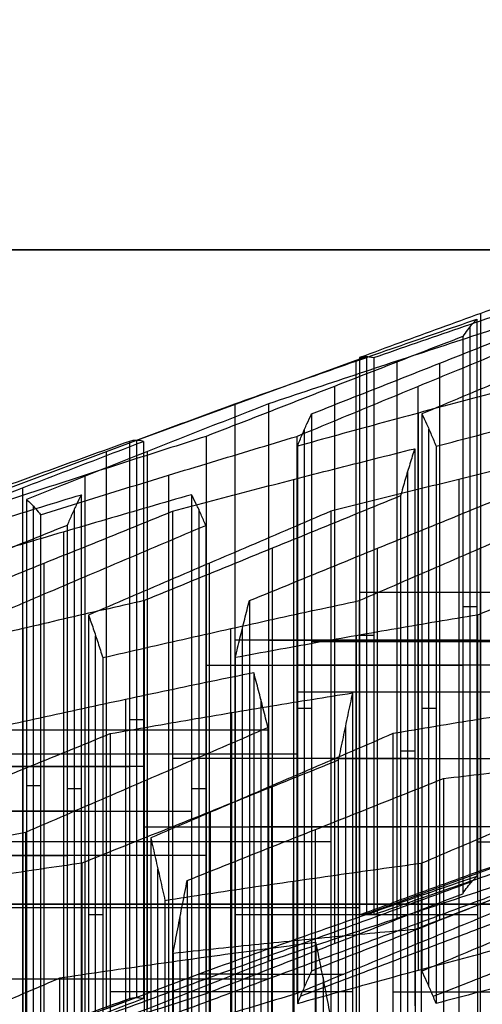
# Model space of a CAD drawing. Header units: centimetres. Extents: x -3.6 to 3.6, y -2.3 to 5.7.
# Tile 561 of 656: x -0.4046 to -0.3605, y -0.9496 to -0.8555. Entities that reach past the tile are written whole.
import ezdxf

# ---------------------------------------------------------------- set-up
doc = ezdxf.new("R2010")
doc.units = ezdxf.units.CM
doc.layers.add('Default', color=7, linetype='Continuous', true_color=0x000000)

# ---------------------------------------------------------------- blocks, each defined once
blk = doc.blocks.new('1239X20')
at = {"layer": 'Default', "extrusion": (0.965926, 0, -0.258819)}
blk.add_arc((11.65, -45.02829), 31.5, 80.072148, 99.927852, dxfattribs=at)
at = {"layer": 'Default', "extrusion": (-0.965926, 0, -0.258819)}
blk.add_arc((-11.65, 45.02829), 31.5, 260.072148, 279.927852, dxfattribs=at)
at = {"layer": 'Default'}
for points in [[(-6.98209, 11.63085, -12.13468), (-6.5899, 11.03232, -12.24014), (-5.82124, 9.83014, -12.4822), (-4.71, 8.01986, -12.94249), (-3.99533, 6.81769, -13.31485), (-3.64343, 6.21915, -13.5176)], [(-6.98209, 11.63085, 12.13468), (-6.58989, 11.03231, 12.24015), (-5.82123, 9.83012, 12.4822), (-4.70999, 8.01984, 12.94249), (-3.99533, 6.81768, 13.31485), (-3.64343, 6.21915, 13.5176)]]:
    blk.add_open_spline(points, degree=3, dxfattribs=at)
blk = doc.blocks.new('1838121314')
at = {"layer": 'Default'}
for p, q in [((-3.60644, 13.03207, 0.02879), (-3.60644, 13.56416, 0.02879)), ((-3.6169, 13.55131, 0.42553), (-3.6169, 13.01923, 0.42553)), ((-3.71519, 13.52298, -0.18307), (-3.93493, 13.4429, -0.1939)), ((-3.71522, 12.99088, -0.18307), (-3.71522, 13.52297, -0.18307)), ((-3.72568, 13.51857, 0.21367), (-3.72568, 12.98648, 0.21367)), ((-3.68662, 13.51857, -0.57892), (-3.68662, 12.98648, -0.57892)), ((-3.64549, 12.98463, 0.82138), (-3.64549, 13.51672, 0.82138)), ((-3.74598, 13.49452, 0.62567), (-3.74598, 12.96243, 0.62567)), ((-3.66632, 13.49452, -0.99092), (-3.66632, 12.96243, -0.99092)), ((-3.66579, 12.93701, 1.23338), (-3.66579, 13.4691, 1.23338)), ((-3.77458, 12.92149, 1.02152), (-3.77458, 13.45358, 1.02152)), ((-3.65586, 12.92149, -1.38766), (-3.65586, 13.45358, -1.38766)), ((-3.93495, 13.44289, -0.1939), (-3.93495, 12.9108, -0.1939)), ((-3.96355, 12.90026, 0.20195), (-3.96355, 13.43235, 0.20195)), ((-3.92449, 12.90026, -0.59064), (-3.92449, 13.43235, -0.59064)), ((-3.98385, 12.87763, 0.61395), (-3.98385, 13.40972, 0.61395)), ((-3.90419, 12.87763, -1.00264), (-3.90419, 13.40972, -1.00264)), ((-3.67625, 13.41314, 1.63012), (-3.67625, 12.88106, 1.63012)), ((-3.78504, 13.40566, 1.41826), (-3.78504, 12.87357, 1.41826)), ((-3.62727, 13.40566, -1.78351), (-3.62727, 12.87357, -1.78351)), ((-4.04374, 13.39765, -0.40576), (-4.04374, 12.86556, -0.40576)), ((-4.03328, 12.84798, -0.8025), (-4.03328, 13.38007, -0.8025)), ((-3.99431, 13.37721, 1.01069), (-3.99431, 12.84512, 1.01069)), ((-3.8756, 13.37721, -1.39849), (-3.8756, 12.84512, -1.39849)), ((-4.00468, 13.35539, -1.19835), (-4.00468, 12.8233, -1.19835)), ((-3.80534, 13.33993, 1.83026), (-3.80534, 12.80784, 1.83026)), ((-3.70485, 12.80784, 2.02597), (-3.70485, 13.33993, 2.02597)), ((-3.60697, 13.33993, -2.19551), (-3.60697, 12.80784, -2.19551)), ((-4.0229, 12.79361, 1.40654), (-4.0229, 13.3257, 1.40654)), ((-3.86514, 12.79361, -1.79523), (-3.86514, 13.3257, -1.79523)), ((-3.98438, 13.31267, -1.61035), (-3.98438, 12.78059, -1.61035)), ((-3.49089, 13.29783, 0.10332), (-3.72199, 13.29783, -0.04574)), ((-3.46382, 13.29783, -0.44602), (-3.70845, 13.29783, -0.3204)), ((-3.62366, 13.28435, 0.56287), (-3.61013, 13.28435, 0.2882)), ((-4.04321, 12.73114, 1.81854), (-4.04321, 13.26323, 1.81854)), ((-3.84483, 12.73114, -2.20723), (-3.84483, 13.26323, -2.20723)), ((-3.83393, 12.73114, 2.22611), (-3.83393, 13.26323, 2.22611)), ((-3.97392, 12.72435, -2.00709), (-3.97392, 13.25644, -2.00709)), ((-3.61013, 13.25221, 0.2882), (-3.84123, 13.25221, 0.13914)), ((-3.80894, 13.25221, -0.51611), (-3.56431, 13.25221, -0.64172)), ((-3.52317, 13.25062, 0.75857), (-3.76781, 13.25062, 0.88419)), ((-3.72515, 12.72435, 2.43797), (-3.72515, 13.25644, 2.43797)), ((-3.70845, 13.25648, -0.3204), (-3.72199, 13.25648, -0.04574)), ((-3.43153, 13.25062, -1.10127), (-3.66263, 13.25062, -1.25033)), ((-3.8683, 13.2284, 0.68848), (-3.62366, 13.2284, 0.56287)), ((-3.55077, 13.2284, -0.91639), (-3.78187, 13.2284, -1.06545)), ((-3.55024, 13.20251, 1.30791), (-3.78134, 13.20251, 1.15885)), ((-3.40446, 13.20251, -1.65061), (-3.64909, 13.20251, -1.52499)), ((-3.94532, 13.19548, -2.40294), (-3.94532, 12.66339, -2.40294)), ((-3.81624, 13.19548, -2.60308), (-3.81624, 12.66339, -2.60308)), ((-3.84439, 13.18296, 2.62285), (-3.84439, 12.65087, 2.62285)), ((-3.76781, 13.18674, 0.88419), (-3.78134, 13.18674, 1.15885)), ((-3.64909, 13.18674, -1.52499), (-3.66263, 13.18674, -1.25033)), ((-3.94172, 13.17643, -0.05656), (-3.92819, 13.17643, -0.33123)), ((-3.84123, 13.16616, 0.13914), (-4.08587, 13.16616, 0.26476)), ((-3.80894, 13.16616, -0.51611), (-4.04004, 13.16616, -0.66517)), ((-3.73561, 13.17004, 2.83471), (-3.73561, 12.63795, 2.83471)), ((-3.23945, 13.16425, -0.15963), (-3.71519, 12.99089, -0.18307)), ((-3.68302, 13.14642, 1.76745), (-3.66949, 13.14642, 1.49279)), ((-3.8683, 13.1433, 0.68848), (-4.0994, 13.1433, 0.53942)), ((-3.78187, 13.1433, -1.06545), (-4.02651, 13.1433, -0.93983)), ((-3.66949, 13.13907, 1.49279), (-3.90059, 13.13907, 1.34373)), ((-3.74958, 13.13907, -1.7207), (-3.50495, 13.13907, -1.84631)), ((-4.18636, 13.13143, 0.06905), (-3.94172, 13.13143, -0.05656)), ((-3.92819, 13.13143, -0.33123), (-4.15929, 13.13143, -0.48029)), ((-3.92502, 13.11883, -2.81494), (-3.92502, 12.58674, -2.81494)), ((-4.02651, 13.1132, -0.93983), (-4.04004, 13.1132, -0.66517)), ((-4.00108, 13.1104, 1.14803), (-3.98754, 13.1104, 0.87336)), ((-3.88236, 13.1104, -1.26115), (-3.86883, 13.1104, -1.53582)), ((-3.80578, 12.58098, -2.99982), (-3.80578, 13.11307, -2.99982)), ((-3.98754, 13.08895, 0.87336), (-4.21864, 13.08895, 0.7243)), ((-4.127, 13.08895, -1.13554), (-3.88236, 13.08895, -1.26115)), ((-3.8647, 13.08833, 3.03485), (-3.8647, 12.55624, 3.03485)), ((-3.92766, 13.07389, 1.89307), (-3.68302, 13.07389, 1.76745)), ((-3.58253, 13.07389, 1.96316), (-3.82717, 13.07389, 2.08878)), ((-3.76421, 12.5393, 3.23056), (-3.76421, 13.07139, 3.23056)), ((-3.49141, 13.07389, -2.12098), (-3.72252, 13.07389, -2.27004)), ((-3.90059, 13.05964, 1.34373), (-4.14522, 13.05964, 1.46935)), ((-3.74958, 13.05964, -1.7207), (-3.98069, 13.05964, -1.86976)), ((-3.6096, 13.05964, 2.5125), (-3.36496, 13.05964, 2.38688)), ((-4.24571, 13.0466, 1.27364), (-4.00108, 13.0466, 1.14803)), ((-3.86883, 13.0466, -1.53582), (-4.09993, 13.0466, -1.68488)), ((-3.91456, 12.5018, -3.21168), (-3.91456, 13.03389, -3.21168)), ((-3.78548, 12.48991, -3.41182), (-3.78548, 13.022, -3.41182)), ((-3.92766, 12.99664, 1.89307), (-4.15876, 12.99664, 1.74401)), ((-3.72252, 12.99664, -2.27004), (-3.96715, 12.99664, -2.14442)), ((-3.82717, 12.99664, 2.08878), (-3.8407, 12.99664, 2.36344)), ((-3.96715, 12.98975, -2.14442), (-3.98069, 12.98975, -1.86976)), ((-3.89329, 12.45605, 3.4307), (-3.89329, 12.98814, 3.4307)), ((-3.6096, 12.98975, 2.5125), (-3.8407, 12.98975, 2.36344)), ((-3.78451, 12.43293, 3.64256), (-3.78451, 12.96501, 3.64256)), ((-3.88597, 12.94694, -3.60753), (-3.88597, 12.41485, -3.60753)), ((-4.06764, 12.92889, -2.34013), (-3.82301, 12.92889, -2.46574)), ((-3.82301, 12.92889, -2.46574), (-3.80947, 12.92889, -2.74041)), ((-3.75688, 12.92994, -3.80767), (-3.75688, 12.39785, -3.80767)), ((-3.93493, 12.91081, -0.1939), (-4.41067, 12.73745, -0.21734)), ((-3.72884, 12.91629, 2.69738), (-3.95994, 12.91629, 2.54832)), ((-3.69023, 12.91629, -2.92529), (-3.44559, 12.91629, -3.0509))]:
    blk.add_line(p, q, dxfattribs=at)
at = {"layer": 'Default', "extrusion": (0, -1, 0)}
for centre, radius in [((0, 0, -13.625), 10.725), ((0, 0, -13), 7.5)]:
    blk.add_arc(centre, radius, 90, 270, dxfattribs=at)
at = {"layer": 'Default'}
for points, degree in [([(-3.49089, 13.6057, 0.10332), (-3.51659, 13.59653, 0.08674), (-3.56799, 13.57809, 0.05359), (-3.64502, 13.5502, 0.0039), (-3.69634, 13.53145, -0.02919), (-3.72199, 13.52204, -0.04574)], 3), ([(-3.70845, 13.52204, -0.3204), (-3.6813, 13.53145, -0.33434), (-3.62698, 13.5502, -0.36224), (-3.54543, 13.57809, -0.40411), (-3.49103, 13.59653, -0.43204), (-3.46382, 13.6057, -0.44602)], 3), ([(-3.84123, 13.47783, 0.13914), (-3.81558, 13.48694, 0.15569), (-3.76427, 13.50508, 0.18878), (-3.68724, 13.53203, 0.23847), (-3.63584, 13.54983, 0.27162), (-3.61013, 13.55868, 0.2882)], 3), ([(-3.56431, 13.55868, -0.64172), (-3.59152, 13.54983, -0.62775), (-3.64593, 13.53203, -0.59981), (-3.72748, 13.50508, -0.55794), (-3.78179, 13.48694, -0.53005), (-3.80894, 13.47783, -0.51611)], 3), ([(-3.76781, 13.46821, 0.88419), (-3.74065, 13.479, 0.87024), (-3.68632, 13.50055, 0.84234), (-3.60477, 13.53286, 0.80047), (-3.55038, 13.55437, 0.77254), (-3.52317, 13.56512, 0.75857)], 3), ([(-3.43153, 13.56512, -1.10127), (-3.45723, 13.55437, -1.11785), (-3.50861, 13.53286, -1.15099), (-3.58565, 13.50055, -1.20067), (-3.63697, 13.479, -1.23378), (-3.66263, 13.46821, -1.25033)], 3), ([(-3.61013, 13.55868, 0.2882), (-3.61163, 13.55725, 0.31874), (-3.61464, 13.5541, 0.37981), (-3.61915, 13.54859, 0.47137), (-3.62216, 13.54436, 0.53237), (-3.62366, 13.54211, 0.56287)], 3), ([(-3.61013, 13.55868, 0.2882), (-3.61013, 13.29263, 0.2882), (-3.61013, 13.02659, 0.2882)], 2), ([(-3.62366, 13.54211, 0.56287), (-3.65088, 13.53155, 0.57684), (-3.70529, 13.51039, 0.60478), (-3.78683, 13.4786, 0.64665), (-3.84115, 13.45738, 0.67454), (-3.8683, 13.44677, 0.68848)], 3), ([(-3.78187, 13.44677, -1.06545), (-3.75623, 13.45738, -1.0489), (-3.70491, 13.4786, -1.01581), (-3.62788, 13.51039, -0.96612), (-3.57648, 13.53155, -0.93297), (-3.55077, 13.54211, -0.91639)], 3), ([(-3.62366, 13.54211, 0.56287), (-3.62366, 13.27607, 0.56287), (-3.62366, 13.01003, 0.56287)], 2), ([(-3.72199, 13.52204, -0.04574), (-3.72048, 13.52245, -0.07625), (-3.71747, 13.523, -0.13729), (-3.71296, 13.523, -0.22885), (-3.70996, 13.52245, -0.28989), (-3.70845, 13.52204, -0.3204)], 3), ([(-3.72199, 13.52204, -0.04574), (-3.72199, 13.256, -0.04574), (-3.72199, 12.98995, -0.04574)], 2), ([(-3.70845, 13.52204, -0.3204), (-3.70845, 13.256, -0.3204), (-3.70845, 12.98995, -0.3204)], 2), ([(-3.55024, 13.49976, 1.30791), (-3.57596, 13.49306, 1.29132), (-3.62738, 13.47949, 1.25816), (-3.70441, 13.4587, 1.20847), (-3.75571, 13.44452, 1.17539), (-3.78134, 13.43736, 1.15885)], 3), ([(-3.64909, 13.43736, -1.52499), (-3.62196, 13.44452, -1.53893), (-3.56766, 13.4587, -1.56681), (-3.48611, 13.47949, -1.60868), (-3.43169, 13.49306, -1.63662), (-3.40446, 13.49976, -1.65061)], 3), ([(-4.08587, 13.38658, 0.26476), (-4.0587, 13.39678, 0.25081), (-4.00436, 13.41714, 0.22291), (-3.92282, 13.44755, 0.18104), (-3.86843, 13.46775, 0.15311), (-3.84123, 13.47783, 0.13914)], 3), ([(-3.80894, 13.47783, -0.51611), (-3.83464, 13.46775, -0.53268), (-3.88601, 13.44755, -0.56582), (-3.96305, 13.41714, -0.61551), (-4.01438, 13.39678, -0.64862), (-4.04004, 13.38658, -0.66517)], 3), ([(-3.84123, 13.47783, 0.13914), (-3.84123, 13.21178, 0.13914), (-3.84123, 12.94574, 0.13914)], 2), ([(-3.80894, 13.47783, -0.51611), (-3.80894, 13.21178, -0.51611), (-3.80894, 12.94574, -0.51611)], 2), ([(-3.78134, 13.43736, 1.15885), (-3.77984, 13.44113, 1.12837), (-3.77684, 13.44846, 1.06739), (-3.77232, 13.45874, 0.97583), (-3.76931, 13.46514, 0.91474), (-3.76781, 13.46821, 0.88419)], 3), ([(-3.76781, 13.46821, 0.88419), (-3.76781, 13.20217, 0.88419), (-3.76781, 12.93612, 0.88419)], 2), ([(-3.66263, 13.46821, -1.25033), (-3.66263, 13.20217, -1.25033), (-3.66263, 12.93612, -1.25033)], 2), ([(-3.66263, 13.46821, -1.25033), (-3.66112, 13.46514, -1.28088), (-3.65811, 13.45874, -1.34197), (-3.6536, 13.44846, -1.43353), (-3.6506, 13.44113, -1.49451), (-3.64909, 13.43736, -1.52499)], 3), ([(-3.8683, 13.44677, 0.68848), (-3.89401, 13.43861, 0.67189), (-3.94541, 13.42218, 0.63874), (-4.02245, 13.39723, 0.58905), (-4.07376, 13.38038, 0.55596), (-4.0994, 13.37191, 0.53942)], 3), ([(-4.02651, 13.37191, -0.93983), (-3.99936, 13.38038, -0.95377), (-3.94505, 13.39723, -0.98166), (-3.86351, 13.42218, -1.02353), (-3.80909, 13.43861, -1.05147), (-3.78187, 13.44677, -1.06545)], 3), ([(-3.8683, 13.44677, 0.68848), (-3.8683, 13.18072, 0.68848), (-3.8683, 12.91468, 0.68848)], 2), ([(-3.78187, 13.44677, -1.06545), (-3.78187, 13.18072, -1.06545), (-3.78187, 12.91468, -1.06545)], 2), ([(-3.94172, 13.44202, -0.05656), (-3.96892, 13.43219, -0.0426), (-4.02331, 13.41248, -0.01467), (-4.10486, 13.38279, 0.0272), (-4.15919, 13.36289, 0.0551), (-4.18636, 13.35292, 0.06905)], 3), ([(-4.15929, 13.35292, -0.48029), (-4.13363, 13.36289, -0.46374), (-4.0823, 13.38279, -0.43063), (-4.00526, 13.41248, -0.38094), (-3.95388, 13.43219, -0.34781), (-3.92819, 13.44202, -0.33123)], 3), ([(-3.92819, 13.44202, -0.33123), (-3.92969, 13.44241, -0.30071), (-3.9327, 13.44292, -0.23968), (-3.93721, 13.44292, -0.14812), (-3.94022, 13.44241, -0.08708), (-3.94172, 13.44202, -0.05656)], 3), ([(-3.94172, 13.44202, -0.05656), (-3.94172, 13.17598, -0.05656), (-3.94172, 12.90993, -0.05656)], 2), ([(-3.92819, 13.44202, -0.33123), (-3.92819, 13.17598, -0.33123), (-3.92819, 12.90993, -0.33123)], 2), ([(-3.78134, 13.43736, 1.15885), (-3.78134, 13.17131, 1.15885), (-3.78134, 12.90527, 1.15885)], 2), ([(-3.64909, 13.43736, -1.52499), (-3.64909, 13.17131, -1.52499), (-3.64909, 12.90527, -1.52499)], 2), ([(-3.90059, 13.37526, 1.34373), (-3.87495, 13.38212, 1.36027), (-3.82365, 13.39571, 1.39335), (-3.74662, 13.4156, 1.44304), (-3.69521, 13.42857, 1.4762), (-3.66949, 13.43497, 1.49279)], 3), ([(-3.50495, 13.43497, -1.84631), (-3.53218, 13.42857, -1.83233), (-3.5866, 13.4156, -1.80439), (-3.66815, 13.39571, -1.76252), (-3.72245, 13.38212, -1.73464), (-3.74958, 13.37526, -1.7207)], 3), ([(-3.66949, 13.43497, 1.49279), (-3.67099, 13.43027, 1.52336), (-3.674, 13.42065, 1.58445), (-3.67851, 13.40565, 1.67601), (-3.68152, 13.39525, 1.73698), (-3.68302, 13.38996, 1.76745)], 3), ([(-3.66949, 13.43497, 1.49279), (-3.66949, 13.16892, 1.49279), (-3.66949, 12.90288, 1.49279)], 2), ([(-4.21864, 13.31891, 0.7243), (-4.193, 13.32709, 0.74084), (-4.1417, 13.34335, 0.77393), (-4.06466, 13.36741, 0.82362), (-4.01326, 13.38324, 0.85677), (-3.98754, 13.39109, 0.87336)], 3), ([(-3.88236, 13.39109, -1.26115), (-3.90958, 13.38324, -1.24718), (-3.964, 13.36741, -1.21924), (-4.04554, 13.34335, -1.17737), (-4.09985, 13.32709, -1.14948), (-4.127, 13.31891, -1.13554)], 3), ([(-3.98754, 13.39109, 0.87336), (-3.98905, 13.38817, 0.90391), (-3.99206, 13.38211, 0.965), (-3.99657, 13.37235, 1.05655), (-3.99957, 13.36539, 1.11754), (-4.00108, 13.3618, 1.14803)], 3), ([(-3.98754, 12.859, 0.87336), (-3.98754, 13.12504, 0.87336), (-3.98754, 13.39109, 0.87336)], 2), ([(-3.68302, 13.38996, 1.76745), (-3.7102, 13.37884, 1.78141), (-3.76457, 13.35661, 1.80933), (-3.84611, 13.32325, 1.8512), (-3.90047, 13.30102, 1.87911), (-3.92766, 13.2899, 1.89307)], 3), ([(-3.86883, 13.3618, -1.53582), (-3.87033, 13.36539, -1.50534), (-3.87334, 13.37235, -1.44435), (-3.87785, 13.38211, -1.35279), (-3.88086, 13.38817, -1.29171), (-3.88236, 13.39109, -1.26115)], 3), ([(-3.88236, 13.39109, -1.26115), (-3.88236, 13.12504, -1.26115), (-3.88236, 12.859, -1.26115)], 2), ([(-3.82717, 13.2899, 2.08878), (-3.79998, 13.30102, 2.07482), (-3.74562, 13.32325, 2.04691), (-3.66408, 13.35661, 2.00503), (-3.60971, 13.37884, 1.97712), (-3.58253, 13.38996, 1.96316)], 3), ([(-3.72252, 13.2899, -2.27004), (-3.69684, 13.30102, -2.25347), (-3.64548, 13.32325, -2.22035), (-3.56845, 13.35661, -2.17067), (-3.51709, 13.37884, -2.13754), (-3.49141, 13.38996, -2.12098)], 3), ([(-3.68302, 13.38996, 1.76745), (-3.68302, 13.12392, 1.76745), (-3.68302, 12.85787, 1.76745)], 2), ([(-4.04004, 13.38658, -0.66517), (-4.04004, 13.12054, -0.66517), (-4.04004, 12.8545, -0.66517)], 2), ([(-4.04004, 13.38658, -0.66517), (-4.03854, 13.38532, -0.6957), (-4.03553, 13.38254, -0.75677), (-4.03102, 13.37765, -0.84832), (-4.02801, 13.37391, -0.90933), (-4.02651, 13.37191, -0.93983)], 3), ([(-4.14522, 13.27612, 1.46935), (-4.11805, 13.28714, 1.45539), (-4.06369, 13.30917, 1.42748), (-3.98215, 13.34222, 1.38561), (-3.92777, 13.36425, 1.35769), (-3.90059, 13.37526, 1.34373)], 3), ([(-4.02651, 13.37191, -0.93983), (-4.02651, 13.10587, -0.93983), (-4.02651, 12.83983, -0.93983)], 2), ([(-3.74958, 13.37526, -1.7207), (-3.77527, 13.36425, -1.73727), (-3.82663, 13.34222, -1.7704), (-3.90367, 13.30917, -1.82008), (-3.95501, 13.28714, -1.8532), (-3.98069, 13.27612, -1.86976)], 3), ([(-3.90059, 13.37526, 1.34373), (-3.90059, 13.10921, 1.34373), (-3.90059, 12.84317, 1.34373)], 2), ([(-3.74958, 13.37526, -1.7207), (-3.74958, 13.10921, -1.7207), (-3.74958, 12.84317, -1.7207)], 2), ([(-3.36496, 13.37526, 2.38688), (-3.39215, 13.36425, 2.40084), (-3.44652, 13.34222, 2.42876), (-3.52807, 13.30917, 2.47063), (-3.58242, 13.28714, 2.49854), (-3.6096, 13.27612, 2.5125)], 3), ([(-4.00108, 13.3618, 1.14803), (-4.02827, 13.35089, 1.16199), (-4.08265, 13.32905, 1.18991), (-4.16419, 13.29628, 1.23178), (-4.21854, 13.27442, 1.25969), (-4.24571, 13.26349, 1.27364)], 3), ([(-4.09993, 13.26349, -1.68488), (-4.07426, 13.27442, -1.66832), (-4.02292, 13.29628, -1.63521), (-3.94589, 13.32905, -1.58552), (-3.89452, 13.35089, -1.55239), (-3.86883, 13.3618, -1.53582)], 3), ([(-4.00108, 13.3618, 1.14803), (-4.00108, 13.09576, 1.14803), (-4.00108, 12.82971, 1.14803)], 2), ([(-3.86883, 13.3618, -1.53582), (-3.86883, 13.09576, -1.53582), (-3.86883, 12.82971, -1.53582)], 2), ([(-3.92766, 13.2899, 1.89307), (-3.95337, 13.28409, 1.87648), (-4.00478, 13.2723, 1.84332), (-4.08182, 13.25416, 1.79364), (-4.13312, 13.24174, 1.76055), (-4.15876, 13.23546, 1.74401)], 3), ([(-3.96715, 13.23546, -2.14442), (-3.94001, 13.24174, -2.15836), (-3.8857, 13.25416, -2.18624), (-3.80416, 13.2723, -2.22812), (-3.74974, 13.28409, -2.25606), (-3.72252, 13.2899, -2.27004)], 3), ([(-3.92766, 13.2899, 1.89307), (-3.92766, 13.02386, 1.89307), (-3.92766, 12.75781, 1.89307)], 2), ([(-3.8407, 13.23546, 2.36344), (-3.8392, 13.24174, 2.33297), (-3.83619, 13.25416, 2.272), (-3.83168, 13.2723, 2.18044), (-3.82867, 13.28409, 2.11934), (-3.82717, 13.2899, 2.08878)], 3), ([(-3.82717, 13.2899, 2.08878), (-3.82717, 13.02386, 2.08878), (-3.82717, 12.75781, 2.08878)], 2), ([(-3.72252, 13.2899, -2.27004), (-3.72252, 13.02386, -2.27004), (-3.72252, 12.75781, -2.27004)], 2), ([(-3.98069, 13.27612, -1.86976), (-3.98069, 13.01007, -1.86976), (-3.98069, 12.74403, -1.86976)], 2), ([(-3.98069, 13.27612, -1.86976), (-3.97918, 13.27189, -1.90032), (-3.97617, 13.26322, -1.96141), (-3.97166, 13.24967, -2.05297), (-3.96865, 13.24026, -2.11395), (-3.96715, 13.23546, -2.14442)], 3), ([(-3.6096, 13.27612, 2.5125), (-3.63531, 13.27189, 2.49591), (-3.68671, 13.26322, 2.46276), (-3.76375, 13.24967, 2.41307), (-3.81506, 13.24026, 2.37998), (-3.8407, 13.23546, 2.36344)], 3), ([(-3.6096, 13.27612, 2.5125), (-3.6096, 13.01007, 2.5125), (-3.6096, 12.74403, 2.5125)], 2), ([(-3.96715, 13.23546, -2.14442), (-3.96715, 12.96942, -2.14442), (-3.96715, 12.70337, -2.14442)], 2), ([(-3.8407, 13.23546, 2.36344), (-3.8407, 12.96942, 2.36344), (-3.8407, 12.70337, 2.36344)], 2), ([(-3.82301, 13.22106, -2.46574), (-3.85023, 13.21549, -2.45177), (-3.90464, 13.20419, -2.42383), (-3.98619, 13.18677, -2.38195), (-4.0405, 13.17485, -2.35407), (-4.06764, 13.16881, -2.34013)], 3), ([(-3.80947, 13.16881, -2.74041), (-3.81097, 13.17485, -2.70994), (-3.81398, 13.18677, -2.64896), (-3.81849, 13.20419, -2.5574), (-3.8215, 13.21549, -2.49631), (-3.82301, 13.22106, -2.46574)], 3), ([(-3.82301, 13.22106, -2.46574), (-3.82301, 12.95502, -2.46574), (-3.82301, 12.68897, -2.46574)], 2), ([(-3.95994, 13.16288, 2.54832), (-3.9343, 13.16748, 2.56486), (-3.88299, 13.17649, 2.59796), (-3.80595, 13.18945, 2.64764), (-3.75455, 13.19773, 2.6808), (-3.72884, 13.20178, 2.69738)], 3), ([(-3.72884, 13.20178, 2.69738), (-3.73035, 13.19481, 2.72794), (-3.73336, 13.18075, 2.78903), (-3.73787, 13.15931, 2.88059), (-3.74088, 13.14476, 2.94157), (-3.74238, 13.13744, 2.97204)], 3), ([(-3.72884, 13.20178, 2.69738), (-3.72884, 12.93573, 2.69738), (-3.72884, 12.66969, 2.69738)], 2), ([(-3.44559, 13.20178, -3.0509), (-3.47281, 13.19773, -3.03693), (-3.52722, 13.18945, -3.00899), (-3.60876, 13.17649, -2.96712), (-3.66308, 13.16748, -2.93923), (-3.69023, 13.16288, -2.92529)], 3), ([(-4.04057, 13.06884, -2.88946), (-4.01489, 13.07995, -2.8729), (-3.96354, 13.10217, -2.83978), (-3.88651, 13.13549, -2.7901), (-3.83515, 13.15771, -2.75697), (-3.80947, 13.16881, -2.74041)], 3), ([(-3.80947, 13.16881, -2.74041), (-3.80947, 12.90277, -2.74041), (-3.80947, 12.63673, -2.74041)], 2), ([(-4.20458, 13.06324, 2.67394), (-4.1774, 13.07431, 2.65998), (-4.12304, 13.09646, 2.63207), (-4.04149, 13.12967, 2.5902), (-3.98713, 13.15181, 2.56228), (-3.95994, 13.16288, 2.54832)], 3), ([(-3.95994, 13.16288, 2.54832), (-3.95994, 12.89684, 2.54832), (-3.95994, 12.6308, 2.54832)], 2), ([(-3.69023, 13.16288, -2.92529), (-3.71591, 13.15181, -2.94185), (-3.76727, 13.12967, -2.97498), (-3.8443, 13.09646, -3.02466), (-3.89565, 13.07431, -3.05779), (-3.92133, 13.06324, -3.07435)], 3), ([(-3.69023, 13.16288, -2.92529), (-3.69023, 12.89684, -2.92529), (-3.69023, 12.6308, -2.92529)], 2), ([(-3.64189, 13.12002, 3.16775), (-3.61623, 13.12312, 3.1843), (-3.56491, 13.12911, 3.2174), (-3.48787, 13.13751, 3.26709), (-3.43649, 13.14271, 3.30023), (-3.41079, 13.14521, 3.31681)], 3), ([(-3.74238, 13.13744, 2.97204), (-3.76957, 13.12653, 2.98601), (-3.82395, 13.1047, 3.01393), (-3.90549, 13.07195, 3.0558), (-3.95984, 13.0501, 3.08371), (-3.98701, 13.03917, 3.09766)], 3), ([(-3.74238, 13.13744, 2.97204), (-3.74238, 12.87139, 2.97204), (-3.74238, 12.60535, 2.97204)], 2), ([(-3.66316, 13.03917, -3.47462), (-3.63749, 13.0501, -3.45807), (-3.58615, 13.07195, -3.42495), (-3.50911, 13.1047, -3.37527), (-3.45775, 13.12653, -3.34214), (-3.43206, 13.13744, -3.32557)], 3), ([(-3.88652, 13.02268, 3.29337), (-3.85936, 13.03351, 3.27942), (-3.80501, 13.05515, 3.25151), (-3.72347, 13.0876, 3.20964), (-3.66908, 13.10922, 3.18172), (-3.64189, 13.12002, 3.16775)], 3), ([(-3.64189, 13.12002, 3.16775), (-3.64189, 12.85398, 3.16775), (-3.64189, 12.58794, 3.16775)], 2), ([(-3.29477, 13.09542, 0.96256), (-3.5367, 13.00368, 1.03324), (-3.77863, 12.91195, 1.10392)], 2), ([(-3.18418, 13.09542, -1.28181), (-3.41799, 13.00368, -1.37594), (-3.65179, 12.91195, -1.47006)], 2), ([(-3.72199, 12.98995, -0.04574), (-3.69634, 12.99936, -0.02919), (-3.64502, 13.01811, 0.0039), (-3.56799, 13.046, 0.05359), (-3.51659, 13.06444, 0.08674), (-3.49089, 13.07361, 0.10332)], 3), ([(-3.46382, 13.07361, -0.44602), (-3.49103, 13.06444, -0.43204), (-3.54543, 13.046, -0.40411), (-3.62698, 13.01811, -0.36224), (-3.6813, 12.99936, -0.33434), (-3.70845, 12.98995, -0.3204)], 3), ([(-3.42432, 13.0707, 3.59147), (-3.45153, 13.06018, 3.60545), (-3.50593, 13.03914, 3.63338), (-3.58747, 13.00753, 3.67525), (-3.6418, 12.98644, 3.70314), (-3.66896, 12.97588, 3.71709)], 3), ([(-4.28521, 13.02088, -2.76385), (-4.25806, 13.02643, -2.77779), (-4.20375, 13.0374, -2.80568), (-4.1222, 13.05338, -2.84755), (-4.06779, 13.06375, -2.87549), (-4.04057, 13.06884, -2.88946)], 3), ([(-4.04057, 12.53676, -2.88946), (-4.04057, 12.8028, -2.88946), (-4.04057, 13.06884, -2.88946)], 2), ([(-3.92133, 13.06324, -3.07435), (-3.92133, 12.7972, -3.07435), (-3.92133, 12.53115, -3.07435)], 2), ([(-3.92133, 13.06324, -3.07435), (-3.91982, 13.05681, -3.10491), (-3.91681, 13.04381, -3.16599), (-3.9123, 13.02395, -3.25755), (-3.9093, 13.01046, -3.31853), (-3.90779, 13.00365, -3.34901)], 3), ([(-3.98701, 13.03917, 3.09766), (-4.01272, 13.03549, 3.08108), (-4.06411, 13.02793, 3.04793), (-4.14115, 13.0161, 2.99824), (-4.19246, 13.00786, 2.96515), (-4.21811, 13.00365, 2.9486)], 3), ([(-3.98701, 13.03917, 3.09766), (-3.98701, 12.77313, 3.09766), (-3.98701, 12.50709, 3.09766)], 2), ([(-3.90779, 13.00365, -3.34901), (-3.88064, 13.00786, -3.36295), (-3.82632, 13.0161, -3.39085), (-3.74477, 13.02793, -3.43272), (-3.69037, 13.03549, -3.46065), (-3.66316, 13.03917, -3.47462)], 3), ([(-3.52317, 13.03303, 0.75857), (-3.55038, 13.02228, 0.77254), (-3.60477, 13.00077, 0.80047), (-3.68632, 12.96846, 0.84234), (-3.74065, 12.94691, 0.87024), (-3.76781, 12.93612, 0.88419)], 3), ([(-3.66316, 13.03917, -3.47462), (-3.66316, 12.77313, -3.47462), (-3.66316, 12.50709, -3.47462)], 2), ([(-3.66263, 12.93612, -1.25033), (-3.63697, 12.94691, -1.23378), (-3.58565, 12.96846, -1.20067), (-3.50861, 13.00077, -1.15099), (-3.45723, 13.02228, -1.11785), (-3.43153, 13.03303, -1.10127)], 3), ([(-3.90006, 12.95291, 3.56803), (-3.89856, 12.9608, 3.53755), (-3.89555, 12.9765, 3.47656), (-3.89104, 12.99975, 3.385), (-3.88803, 13.01508, 3.32392), (-3.88652, 13.02268, 3.29337)], 3), ([(-3.88652, 13.02268, 3.29337), (-3.88652, 12.75664, 3.29337), (-3.88652, 12.49059, 3.29337)], 2), ([(-3.61013, 13.02659, 0.2882), (-3.63584, 13.01774, 0.27162), (-3.68724, 12.99994, 0.23847), (-3.76427, 12.973, 0.18878), (-3.81558, 12.95485, 0.15569), (-3.84123, 12.94574, 0.13914)], 3), ([(-3.80894, 12.94574, -0.51611), (-3.78179, 12.95485, -0.53005), (-3.72748, 12.973, -0.55794), (-3.64593, 12.99994, -0.59981), (-3.59152, 13.01774, -0.62775), (-3.56431, 13.02659, -0.64172)], 3), ([(-3.62366, 13.01003, 0.56287), (-3.62216, 13.01227, 0.53237), (-3.61915, 13.0165, 0.47137), (-3.61464, 13.02201, 0.37981), (-3.61163, 13.02516, 0.31874), (-3.61013, 13.02659, 0.2882)], 3), ([(-3.61503, 13.02143, 0.38807), (-3.85474, 12.93368, 0.41381), (-4.09446, 12.84592, 0.43954)], 2), ([(-3.55936, 13.02143, -0.7416), (-3.79538, 12.93368, -0.79077), (-4.03141, 12.84592, -0.83995)], 2), ([(-3.8683, 12.91468, 0.68848), (-3.84115, 12.92529, 0.67454), (-3.78683, 12.94651, 0.64665), (-3.70529, 12.9783, 0.60478), (-3.65088, 12.99946, 0.57684), (-3.62366, 13.01003, 0.56287)], 3), ([(-3.55077, 13.01003, -0.91639), (-3.57648, 12.99946, -0.93297), (-3.62788, 12.9783, -0.96612), (-3.70491, 12.94651, -1.01581), (-3.75623, 12.92529, -1.0489), (-3.78187, 12.91468, -1.06545)], 3), ([(-3.90779, 13.00365, -3.34901), (-3.90779, 12.73761, -3.34901), (-3.90779, 12.47156, -3.34901)], 2), ([(-3.70845, 12.98995, -0.3204), (-3.70996, 12.99036, -0.28989), (-3.71296, 12.99091, -0.22885), (-3.71747, 12.99091, -0.13729), (-3.72048, 12.99036, -0.07625), (-3.72199, 12.98995, -0.04574)], 3), ([(-3.66896, 12.97588, 3.71709), (-3.69465, 12.9736, 3.70051), (-3.74603, 12.96886, 3.66737), (-3.82307, 12.9612, 3.61769), (-3.8744, 12.95573, 3.58458), (-3.90006, 12.95291, 3.56803)], 3), ([(-3.66896, 12.97588, 3.71709), (-3.66896, 12.70984, 3.71709), (-3.66896, 12.44379, 3.71709)], 2), ([(-3.78134, 12.90527, 1.15885), (-3.75571, 12.91243, 1.17539), (-3.70441, 12.92661, 1.20847), (-3.62738, 12.9474, 1.25816), (-3.57596, 12.96097, 1.29132), (-3.55024, 12.96767, 1.30791)], 3), ([(-3.40446, 12.96767, -1.65061), (-3.43169, 12.96097, -1.63662), (-3.48611, 12.9474, -1.60868), (-3.56766, 12.92661, -1.56681), (-3.62196, 12.91243, -1.53893), (-3.64909, 12.90527, -1.52499)], 3), ([(-3.76365, 12.96343, -3.67033), (-3.79086, 12.95989, -3.65636), (-3.84526, 12.95264, -3.62843), (-3.9268, 12.94126, -3.58656), (-3.98113, 12.93333, -3.55866), (-4.00828, 12.92929, -3.54472)], 3), ([(-3.75011, 12.89574, -3.945), (-3.75162, 12.90341, -3.91452), (-3.75462, 12.91865, -3.85353), (-3.75913, 12.94121, -3.76197), (-3.76214, 12.95606, -3.70089), (-3.76365, 12.96343, -3.67033)], 3), ([(-3.76365, 12.96343, -3.67033), (-3.76365, 12.69739, -3.67033), (-3.76365, 12.43134, -3.67033)], 2), ([(-3.90006, 12.95291, 3.56803), (-3.90006, 12.68686, 3.56803), (-3.90006, 12.42082, 3.56803)], 2), ([(-3.84123, 12.94574, 0.13914), (-3.86843, 12.93566, 0.15311), (-3.92282, 12.91546, 0.18104), (-4.00436, 12.88505, 0.22291), (-4.0587, 12.86469, 0.25081), (-4.08587, 12.8545, 0.26476)], 3), ([(-4.04004, 12.8545, -0.66517), (-4.01438, 12.86469, -0.64862), (-3.96305, 12.88505, -0.61551), (-3.88601, 12.91546, -0.56582), (-3.83464, 12.93566, -0.53268), (-3.80894, 12.94574, -0.51611)], 3), ([(-4.00828, 12.92929, -3.54472), (-4.02237, 12.92326, -3.55381), (-4.05054, 12.9112, -3.57198), (-4.0928, 12.8931, -3.59923), (-4.12097, 12.88103, -3.6174), (-4.13505, 12.875, -3.62648)], 3), ([(-4.00828, 12.92929, -3.54472), (-4.00828, 12.66325, -3.54472), (-4.00828, 12.3972, -3.54472)], 2), ([(-3.76781, 12.93612, 0.88419), (-3.76931, 12.93305, 0.91474), (-3.77232, 12.92665, 0.97583), (-3.77684, 12.91637, 1.06739), (-3.77984, 12.90904, 1.12837), (-3.78134, 12.90527, 1.15885)], 3), ([(-3.64909, 12.90527, -1.52499), (-3.6506, 12.90904, -1.49451), (-3.6536, 12.91637, -1.43353), (-3.65811, 12.92665, -1.34197), (-3.66112, 12.93305, -1.28088), (-3.66263, 12.93612, -1.25033)], 3), ([(-4.18636, 12.82083, 0.06905), (-4.15919, 12.8308, 0.0551), (-4.10486, 12.8507, 0.0272), (-4.02331, 12.88039, -0.01467), (-3.96892, 12.9001, -0.0426), (-3.94172, 12.90993, -0.05656)], 3), ([(-3.92819, 12.90993, -0.33123), (-3.95388, 12.9001, -0.34781), (-4.00526, 12.88039, -0.38094), (-4.0823, 12.8507, -0.43063), (-4.13363, 12.8308, -0.46374), (-4.15929, 12.82083, -0.48029)], 3), ([(-4.0994, 12.83983, 0.53942), (-4.07376, 12.84829, 0.55596), (-4.02245, 12.86514, 0.58905), (-3.94541, 12.89009, 0.63874), (-3.89401, 12.90652, 0.67189), (-3.8683, 12.91468, 0.68848)], 3), ([(-3.78187, 12.91468, -1.06545), (-3.80909, 12.90652, -1.05147), (-3.86351, 12.89009, -1.02353), (-3.94505, 12.86514, -0.98166), (-3.99936, 12.84829, -0.95377), (-4.02651, 12.83983, -0.93983)], 3), ([(-3.94172, 12.90993, -0.05656), (-3.94022, 12.91032, -0.08708), (-3.93721, 12.91084, -0.14812), (-3.9327, 12.91084, -0.23968), (-3.92969, 12.91032, -0.30071), (-3.92819, 12.90993, -0.33123)], 3)]:
    blk.add_open_spline(points, degree=degree, dxfattribs=at)
for points, weights in [([(-3.82089, 12.93321, 0.66413), (-3.86469, 12.93321, 0.4121), (-3.87502, 12.93321, 0.15649)], [0.998146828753, 0.996005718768, 0.998193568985]), ([(-3.84086, 12.93321, -0.5367), (-3.80546, 12.93321, -0.79005), (-3.73708, 12.93321, -1.03656)], [0.998193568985, 0.996005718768, 0.998146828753])]:
    blk.add_rational_spline(points, weights, degree=2, dxfattribs=at)
blk = doc.blocks.new('R1784XM_ASM22')
at = {"layer": 'Default'}
for name, p in [('1239X20', (0, 0)), ('1838121314', (0, -2.4))]:
    blk.add_blockref(name, p, dxfattribs=at)
blk = doc.blocks.new('F3710XM_ASM')
at = {"layer": 'Default'}
blk.add_blockref('R1784XM_ASM22', (0, -20), dxfattribs=at)

msp = doc.modelspace()

# ---------------------------------------------------------------- block references
at = {"layer": 'Default', "xscale": 0.1, "yscale": 0.1, "zscale": 0.1}
msp.add_blockref('F3710XM_ASM', (0, 0), dxfattribs=at)

doc.saveas('drawing.dxf')
